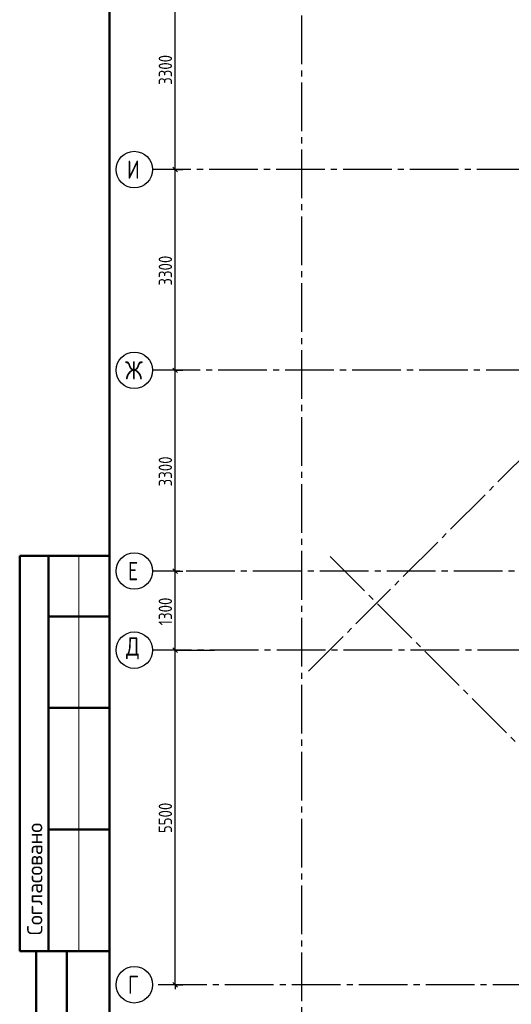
# Model space of a CAD drawing. Header units: millimetres. Extents: x 40580 to 1168286, y -220995 to 81020.
# Tile 372 of 419: x 969495 to 977574, y -120243 to -104058. Entities that reach past the tile are written whole.
import ezdxf

# ---------------------------------------------------------------- set-up
doc = ezdxf.new("R2010")
doc.units = ezdxf.units.MM
doc.linetypes.add('______5', pattern=[1100, 800, -100, 100, -100])
doc.linetypes.add('CENTER', pattern=[2, 1.25, -0.25, 0.25, -0.25])
doc.layers.add('Standard', color=7, linetype='Continuous', lineweight=25)
doc.layers.add('ОСИ', color=7, linetype='CENTER', lineweight=15)
doc.styles.add('GOST 2.304-81', font='txt')
doc.styles.add('ISOCPEUR', font='isocpeur.ttf')

msp = doc.modelspace()

# ---------------------------------------------------------------- linework, layer by layer
at = {"layer": 'Standard', "color": 7, "linetype": 'Continuous', "lineweight": -3, "transparency": 33554687}
for p, q in [((972048.7, -106521.1), (972048.7, -103221.1)), ((972048.7, -109821.1), (972048.7, -106521.1)), ((972048.7, -113121.1), (972048.7, -109821.1)), ((972048.7, -114421.1), (972048.7, -113121.1)), ((972048.7, -119921.1), (972048.7, -119996.1))]:
    msp.add_line(p, q, dxfattribs=at)
at = {"layer": 'Standard', "color": 7, "linetype": 'Continuous', "lineweight": 25, "transparency": 33554687}
for p, q in [((972086.2, -106558.6), (972011.2, -106483.6)), ((972086.2, -109858.6), (972011.2, -109783.6)), ((972086.2, -113158.6), (972011.2, -113083.6)), ((972086.2, -114458.6), (972011.2, -114383.6)), ((972086.2, -119958.6), (972011.2, -119883.6))]:
    msp.add_line(p, q, dxfattribs=at)
at = {"layer": 'Standard', "color": 251, "linetype": 'Continuous', "lineweight": -3, "true_color": 0x656565, "transparency": 33554687}
for p, q in [((972048.7, -106521.1), (971923.7, -106521.1)), ((972048.7, -106521.1), (972173.7, -106521.1)), ((972048.7, -109821.1), (971923.7, -109821.1)), ((972048.7, -109821.1), (972173.7, -109821.1)), ((972048.7, -113121.1), (971923.7, -113121.1)), ((972048.7, -113121.1), (972173.7, -113121.1)), ((972048.7, -114421.1), (971923.7, -114421.1)), ((972048.7, -114421.1), (972173.7, -114421.1)), ((972048.7, -114421.1), (972698.7, -114421.1)), ((972048.7, -119921.1), (971778.1, -119921.1)), ((972048.7, -119921.1), (971923.7, -119921.1)), ((972048.7, -119921.1), (972173.7, -119921.1))]:
    msp.add_line(p, q, dxfattribs=at)
at = {"layer": 'Standard', "color": 7, "linetype": 'Continuous', "lineweight": 50, "transparency": 33554687}
for p, q in [((970968.3, -112868.4), (969495.1, -112868.4)), ((969495.1, -112868.4), (969495.1, -119368.4)), ((969495.1, -112868.4), (969495.1, -119368.4)), ((969968.3, -112868.4), (969968.3, -119368.4)), ((970968.3, -113868.4), (969968.3, -113868.4)), ((970968.3, -115368.4), (969968.3, -115368.4)), ((970968.3, -117368.4), (969968.3, -117368.4)), ((969495.1, -119368.4), (970968.3, -119368.4)), ((969768.3, -127868.4), (969768.3, -119368.4)), ((969768.3, -127868.4), (969768.3, -119368.4)), ((970268.3, -127868.4), (970268.3, -119368.4))]:
    msp.add_line(p, q, dxfattribs=at)
at = {"layer": 'Standard', "color": 7, "linetype": 'Continuous', "lineweight": 13, "transparency": 33554687}
msp.add_line((970468.3, -112868.4), (970468.3, -119368.4), dxfattribs=at)
at = {"layer": 'Standard', "color": 7, "linetype": 'Continuous', "lineweight": 50, "transparency": 33554687}
msp.add_lwpolyline([(970968.3, -86868.4), (998168.3, -86868.4), (998168.3, -127868.4), (970968.3, -127868.4), (970968.3, -86868.4)], close=True, dxfattribs=at)
at = {"layer": 'Standard', "color": 251, "linetype": 'Continuous', "lineweight": -3, "true_color": 0x656565, "transparency": 33554687}
for points in [[(972048.7, -106521.1), (972031.7, -106521.1), (972031.7, -106521.1), (972031.7, -106521.1), (972031.7, -106521.1), (972031.7, -106521.1), (972031.7, -106521.1), (972031.7, -106521.1), (972031.7, -106521.1), (972031.7, -106521.1), (972031.7, -106521.1), (971778.1, -106521.1)], [(972048.7, -109821.1), (972031.7, -109821.1), (972031.7, -109821.1), (972031.7, -109821.1), (972031.7, -109821.1), (972031.7, -109821.1), (972031.7, -109821.1), (972031.7, -109821.1), (972031.7, -109821.1), (972031.7, -109821.1), (972031.7, -109821.1), (972031.7, -109821.1), (972031.7, -109821.1), (971778.1, -109821.1)], [(972048.7, -113121.1), (972031.7, -113121.1), (972031.7, -113121.1), (972031.7, -113121.1), (972031.7, -113121.1), (972031.7, -113121.1), (972031.7, -113121.1), (972031.7, -113121.1), (972031.7, -113121.1), (972031.7, -113121.1), (972031.7, -113121.1), (972031.7, -113121.1), (972031.7, -113121.1), (972031.7, -113121.1), (972031.7, -113121.1), (971778.1, -113121.1)]]:
    msp.add_lwpolyline(points, dxfattribs=at)
at = {"layer": 'Standard', "color": 7, "linetype": 'Continuous', "lineweight": -3, "transparency": 33554687}
msp.add_lwpolyline([(972048.7, -119921.1), (972048.7, -117493.4), (972048.7, -117493.4), (972048.7, -114421.1)], dxfattribs=at)
at = {"layer": 'ОСИ', "color": 8, "linetype": '______5', "lineweight": -3, "transparency": 33554687}
for p, q in [((974128.7, -88591.1), (974128.7, -121631.1)), ((974243.2, -114764.6), (983576.8, -105430.9)), ((981108.7, -106521.1), (971678.1, -106521.1)), ((980158.7, -109821.1), (971678.1, -109821.1)), ((974595, -112882.6), (982043.2, -120330.6)), ((987328.7, -113121.1), (971678.1, -113121.1)), ((985518.7, -114421.1), (971678.1, -114421.1)), ((985518.7, -114421.1), (971678.1, -114421.1)), ((984668.7, -119921.1), (971678.1, -119921.1))]:
    msp.add_line(p, q, dxfattribs=at)
at = {"layer": 'ОСИ', "color": 7, "linetype": 'Continuous', "lineweight": -3, "transparency": 33554687}
for centre in [(971378.1, -106521.1), (971378.1, -109821.1), (971378.1, -113121.1), (971378.1, -114421.1), (971378.1, -114421.1), (971378.1, -119921.1)]:
    msp.add_circle(centre, 300, dxfattribs=at)

# ---------------------------------------------------------------- texts
at = {"layer": 'Standard', "color": 7, "linetype": 'Continuous', "lineweight": 25, "transparency": 33554687, "char_height": 220, "attachment_point": 7, "rotation": 90, "style": 'GOST 2.304-81'}
for s, insert, width in [('3300', (971998.7, -105129.2), 641.476), ('3300', (971998.7, -108429.2), 641.476), ('3300', (971998.7, -111729.2), 641.476), ('1300', (971998.6, -114013.5), 610.171), ('5500', (971998.7, -117429.2), 641.476)]:
    msp.add_mtext(s, dxfattribs=dict(at, insert=insert, width=width))
at = {"layer": 'Standard', "color": 7, "linetype": 'Continuous', "lineweight": 50, "transparency": 33554687, "insert": (969868.3, -119107), "char_height": 250, "width": 2071.875, "attachment_point": 7, "rotation": 90, "style": 'ISOCPEUR'}
msp.add_mtext('\\A1;{\\fISOCPEUR|i0|b0;\\H250.000000;\\W1.000000;\\C7;Согласовано}\\P', dxfattribs=at)
at = {"layer": 'ОСИ', "color": 7, "linetype": 'Continuous', "lineweight": 25, "transparency": 33554687, "char_height": 300, "attachment_point": 7, "style": 'ISOCPEUR'}
for s, insert, width in [('\\W0.80;И', (971258.1, -106671.1), 359.83), ('\\W0.83;Ж', (971228.1, -109971.1), 425), ('\\W0.78;Е', (971273.1, -113271.1), 326.853), ('\\W0.82;Д', (971243.1, -114571.1), 392.649), ('\\W0.78;Г', (971273.1, -120071.1), 326.853)]:
    msp.add_mtext(s, dxfattribs=dict(at, insert=insert, width=width))

doc.saveas('drawing.dxf')
